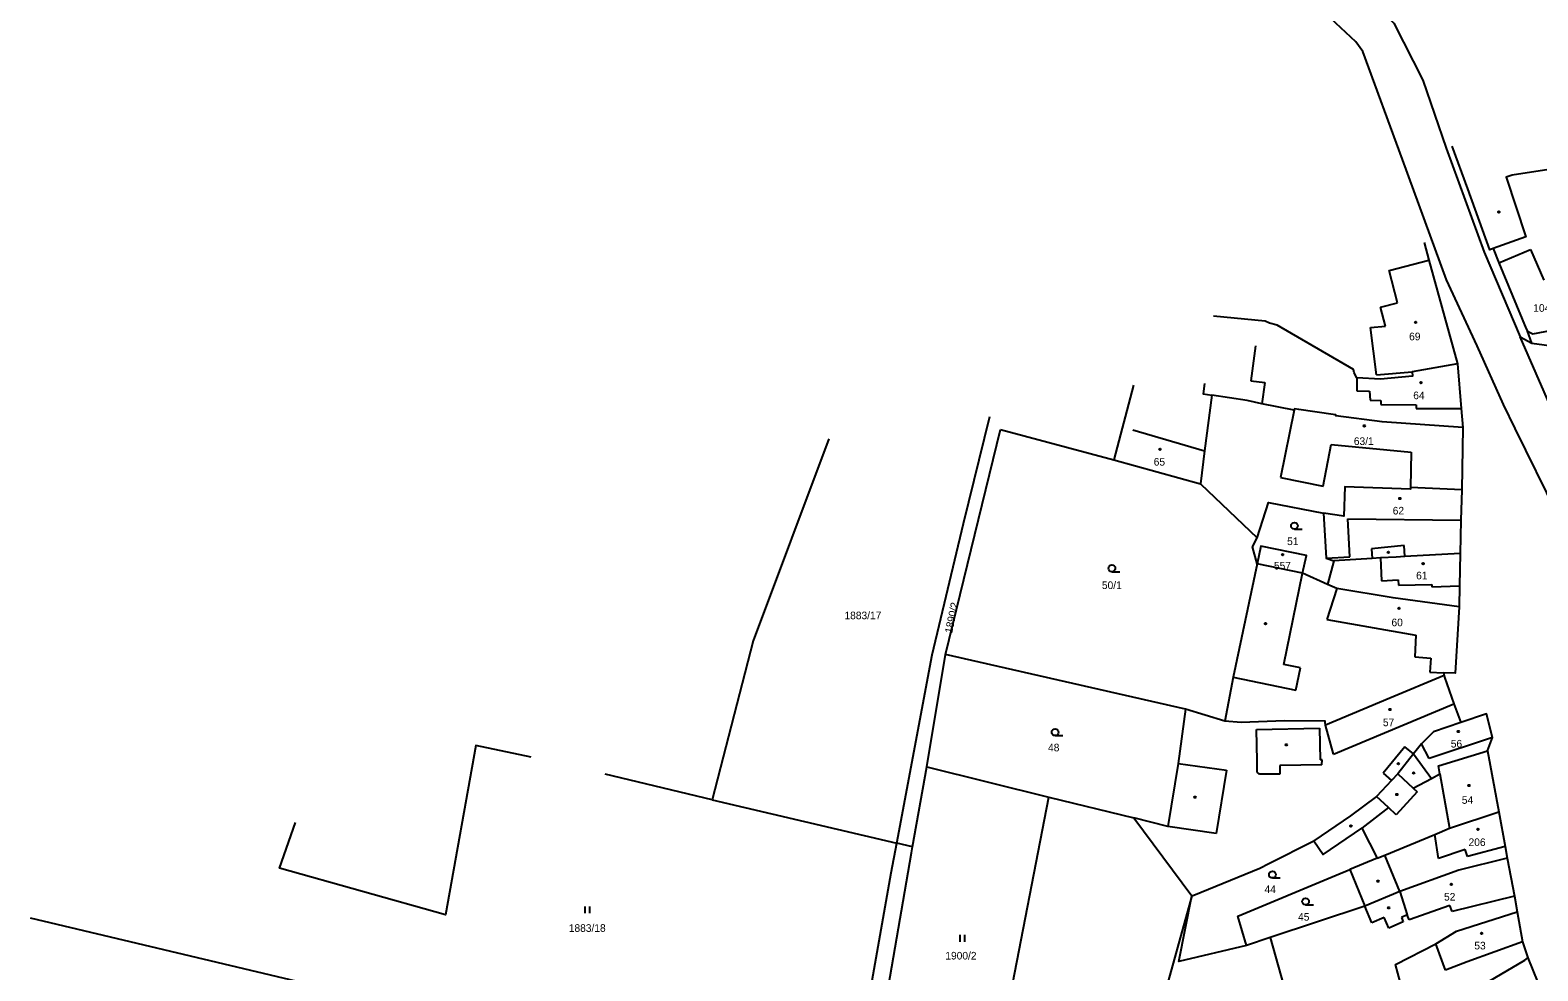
# Model space of a CAD drawing. Extents: x -794765 to -785424, y -1118958 to -1108731.
# Drawn here: x -788614.4 to -788278.3, y -1116509.6 to -1116299.9 of the extents above; entities that cross this region are included whole.
import ezdxf

# ---------------------------------------------------------------- set-up
doc = ezdxf.new("R2010")
doc.units = 0
for name, color, linetype in [('Level 66', 7, 'Continuous'), ('Level 75', 7, 'Continuous'), ('Level 76', 7, 'Continuous'), ('Level 77', 7, 'Continuous'), ('Level 79', 7, 'Continuous')]:
    doc.layers.add(name, color=color, linetype=linetype)

msp = doc.modelspace()

# ---------------------------------------------------------------- linework, layer by layer
at = {"layer": 'Level 66'}
for p, q in [((-788332.59, -1116411.16), (-788330.84, -1116411.16)), ((-788373.26, -1116420.62), (-788371.51, -1116420.62)), ((-788385.94, -1116457.19), (-788384.19, -1116457.19)), ((-788337.5, -1116488.93), (-788335.75, -1116488.93)), ((-788490.68, -1116496.79), (-788490.68, -1116495.29)), ((-788489.68, -1116496.79), (-788489.68, -1116495.29)), ((-788330.1, -1116494.93), (-788328.35, -1116494.93)), ((-788407.06, -1116503.13), (-788407.06, -1116501.63)), ((-788406.06, -1116503.13), (-788406.06, -1116501.63))]:
    msp.add_line(p, q, dxfattribs=at)
for centre in [(-788332.59, -1116410.41), (-788373.26, -1116419.87), (-788385.94, -1116456.44), (-788337.5, -1116488.18), (-788330.1, -1116494.18)]:
    msp.add_circle(centre, 0.75, dxfattribs=at)
at = {"layer": 'Level 75'}
for p, q in [((-788279.68, -1116369.68), (-788280.64, -1116367.02)), ((-788282.27, -1116368.25), (-788279.68, -1116369.68)), ((-788273.34, -1116388.69), (-788282.27, -1116368.25)), ((-788368.47, -1116379.05), (-788372.86, -1116395.67)), ((-788410.35, -1116439.11), (-788398.14, -1116388.94)), ((-788398.14, -1116388.94), (-788372.86, -1116395.67)), ((-788295.06, -1116388.44), (-788295.27, -1116402.38)), ((-788372.86, -1116395.67), (-788353.51, -1116401.01)), ((-788353.51, -1116401.01), (-788340.89, -1116413.11)), ((-788330.76, -1116420.96), (-788340.92, -1116418.9)), ((-788325.21, -1116423.46), (-788330.76, -1116420.96)), ((-788323.81, -1116418.19), (-788325.21, -1116423.46)), ((-788414.54, -1116464.14), (-788410.35, -1116439.11)), ((-788356.85, -1116451.26), (-788410.35, -1116439.11)), ((-788348.08, -1116453.93), (-788356.85, -1116451.26)), ((-788289.56, -1116460.58), (-788286.99, -1116474.21)), ((-788417.71, -1116481.98), (-788414.54, -1116464.14)), ((-788414.54, -1116464.14), (-788387.31, -1116470.88)), ((-788462.39, -1116471.52), (-788486.23, -1116465.77)), ((-788402.13, -1116547.05), (-788387.31, -1116470.88)), ((-788387.31, -1116470.88), (-788368.39, -1116475.54)), ((-788462.39, -1116471.52), (-788421.23, -1116481.16)), ((-788368.39, -1116475.54), (-788355.49, -1116492.94)), ((-788417.71, -1116481.98), (-788421.23, -1116481.16)), ((-788314.17, -1116484.54), (-788320.25, -1116487.03)), ((-788320.25, -1116487.03), (-788316.88, -1116495.2)), ((-788355.49, -1116492.94), (-788372.54, -1116554.44)), ((-788316.88, -1116495.2), (-788338.01, -1116502.23)), ((-788338.01, -1116502.23), (-788343.25, -1116503.97)), ((-788338.01, -1116502.23), (-788325.84, -1116545.35)), ((-788280.56, -1116506.71), (-788278.35, -1116512.25))]:
    msp.add_line(p, q, dxfattribs=at)
for points in [[(-788362.05, -1116261.04), (-788355.74, -1116266.13), (-788335.6, -1116278.55), (-788318.18, -1116290.98), (-788310.44, -1116298.27), (-788303.96, -1116311.03), (-788298.77, -1116326.17), (-788290.32, -1116349.37), (-788282.27, -1116368.25)], [(-788170.26, -1116598.58), (-788173.06, -1116593.82), (-788178.67, -1116584.28), (-788189.35, -1116571.03), (-788201.32, -1116556.56), (-788205.43, -1116550.12), (-788213.05, -1116535.35), (-788220.89, -1116518.34), (-788222.9, -1116517.41), (-788239.77, -1116479.02), (-788264.52, -1116427.02), (-788283.36, -1116388.67), (-788286.01, -1116383.37), (-788291.85, -1116370.26), (-788298.71, -1116355.56), (-788308.53, -1116328.7), (-788317.36, -1116304.62), (-788318.86, -1116302.45), (-788324.44, -1116297.25)], [(-788288.3, -1116348.55), (-788289.06, -1116348.82), (-788293.96, -1116335.28), (-788297.42, -1116325.73)], [(-788272.01, -1116330.34), (-788284.04, -1116332.23), (-788285.35, -1116332.67), (-788280.97, -1116345.92), (-788288.3, -1116348.55)], [(-788303.69, -1116347.2), (-788302.59, -1116351.13), (-788296.23, -1116374.27)], [(-788288.3, -1116348.55), (-788287.03, -1116351.72), (-788280.9, -1116366.49), (-788280.64, -1116367.02)], [(-788279.68, -1116369.68), (-788255.51, -1116372.91), (-788222.27, -1116376.2), (-788184.96, -1116374.64), (-788169.09, -1116371.97), (-788125.59, -1116364.93), (-788118.03, -1116366.65), (-788103.88, -1116370.26), (-788071.66, -1116376.73), (-788047.19, -1116381.42), (-788037.25, -1116382.67), (-788028.44, -1116382.62), (-788012.56, -1116381.23), (-787982.57, -1116375.12), (-787957.81, -1116369.21), (-787938.9, -1116364.93), (-787918.57, -1116359.78), (-787902.51, -1116353.37)], [(-788296.23, -1116374.27), (-788306.31, -1116376.03), (-788306.23, -1116377.05), (-788313.42, -1116377.68), (-788318.68, -1116377.37), (-788319.24, -1116376.3), (-788319.38, -1116375.51), (-788336.4, -1116365.67), (-788338.11, -1116365.19), (-788339.09, -1116364.79), (-788350.64, -1116363.64)], [(-788280.64, -1116367.02), (-788279.42, -1116367.61), (-788267.36, -1116365.28)], [(-788296.23, -1116374.27), (-788295.41, -1116384.24), (-788295.06, -1116388.44)], [(-788352.65, -1116378.69), (-788352.95, -1116380.95), (-788351, -1116381.24)], [(-788351, -1116381.24), (-788352.65, -1116393.65), (-788353.51, -1116401.01)], [(-788295.06, -1116388.44), (-788313.06, -1116387.22), (-788323.35, -1116385.88), (-788323.32, -1116385.63), (-788323.92, -1116385.54), (-788331.57, -1116384.48), (-788332.56, -1116384.34), (-788332.62, -1116384.64), (-788339.86, -1116383.2), (-788343.09, -1116382.43), (-788351, -1116381.24)], [(-788421.23, -1116481.16), (-788413.32, -1116439.14), (-788406.38, -1116409.89), (-788400.46, -1116386.05)], [(-788436.34, -1116390.99), (-788453.24, -1116436.02), (-788462.39, -1116471.52)], [(-788295.27, -1116402.38), (-788306.68, -1116401.87), (-788306.68, -1116402.23), (-788321.33, -1116401.68), (-788321.57, -1116408.22), (-788326.14, -1116407.58)], [(-788295.27, -1116402.38), (-788295.47, -1116409.17), (-788295.65, -1116416.54)], [(-788340.89, -1116413.11), (-788338.4, -1116405.19), (-788326.14, -1116407.58)], [(-788326.14, -1116407.58), (-788325.52, -1116417.59), (-788323.81, -1116418.19)], [(-788340.92, -1116418.9), (-788341.94, -1116415.05), (-788340.89, -1116413.11)], [(-788330.76, -1116420.96), (-788329.93, -1116417.02), (-788340.1, -1116414.93), (-788340.92, -1116418.9)], [(-788295.65, -1116416.54), (-788307.98, -1116417.25), (-788309.88, -1116417.36), (-788313.41, -1116417.57), (-788315.27, -1116417.68), (-788323.81, -1116418.19)], [(-788295.65, -1116416.54), (-788295.82, -1116423.81), (-788295.86, -1116428.45)], [(-788340.92, -1116418.9), (-788346.24, -1116444.12), (-788348.08, -1116453.93)], [(-788295.86, -1116428.45), (-788310.54, -1116426.43), (-788323.1, -1116424.41), (-788325.21, -1116423.46)], [(-788295.86, -1116428.45), (-788296.73, -1116443.28), (-788299.33, -1116443.15), (-788299.17, -1116443.74)], [(-788299.17, -1116443.74), (-788311.32, -1116448.82), (-788325.63, -1116454.87), (-788325.73, -1116454.15), (-788325.75, -1116453.97), (-788334.82, -1116453.91), (-788344.45, -1116454.29), (-788348.08, -1116453.93)], [(-788299.17, -1116443.74), (-788299.11, -1116444.14), (-788297.03, -1116450.12), (-788295.49, -1116454.27)], [(-788356.85, -1116451.26), (-788358.47, -1116463.4), (-788360.8, -1116477.42), (-788368.39, -1116475.54)], [(-788295.49, -1116454.27), (-788301.61, -1116456.36), (-788304.29, -1116458.99), (-788306.05, -1116461.23), (-788309.55, -1116465.7)], [(-788289.56, -1116460.58), (-788288.46, -1116457.62), (-788289.74, -1116452.32), (-788295.49, -1116454.27)], [(-788502.75, -1116462.02), (-788515.05, -1116459.36), (-788521.83, -1116497.13), (-788558.85, -1116486.73), (-788555.25, -1116476.56)], [(-788309.55, -1116465.7), (-788306.09, -1116468.91), (-788302.01, -1116466.71), (-788300.17, -1116465.72), (-788300.48, -1116463.95), (-788289.56, -1116460.58)], [(-788309.55, -1116465.7), (-788310.93, -1116467.17), (-788314.26, -1116470.73), (-788320.07, -1116475.09), (-788328.29, -1116480.68)], [(-788314.17, -1116484.54), (-788312.43, -1116483.83), (-788301.3, -1116479.26), (-788298.04, -1116477.8), (-788286.99, -1116474.21)], [(-788286.99, -1116474.21), (-788285.6, -1116481.93), (-788285.15, -1116484.49)], [(-788328.29, -1116480.68), (-788326.18, -1116483.71), (-788317.55, -1116477.81), (-788314.17, -1116484.54)], [(-788614.4, -1116497.78), (-788554.99, -1116511.96), (-788491.11, -1116525.14), (-788431.6, -1116539.59), (-788422.48, -1116487.78), (-788421.23, -1116481.16)], [(-788355.49, -1116492.94), (-788355, -1116492.75), (-788340.3, -1116486.72), (-788338.27, -1116485.7), (-788328.29, -1116480.68)], [(-788402.13, -1116547.05), (-788427.84, -1116540.63), (-788417.94, -1116483.29), (-788417.71, -1116481.98)], [(-788285.15, -1116484.49), (-788295.96, -1116487.15), (-788309.07, -1116491.92), (-788316.88, -1116495.2)], [(-788285.15, -1116484.49), (-788283.53, -1116492.98), (-788282.91, -1116496.51)], [(-788343.25, -1116503.97), (-788345.2, -1116497.43), (-788323.28, -1116488.3), (-788320.25, -1116487.03)], [(-788343.25, -1116503.97), (-788358.35, -1116507.58), (-788355.49, -1116492.94)], [(-788305.27, -1116523.5), (-788311.46, -1116516.37), (-788308.5, -1116514.03), (-788310.02, -1116508.25), (-788301.03, -1116503.62), (-788296.47, -1116500.79), (-788282.91, -1116496.51)], [(-788282.91, -1116496.51), (-788281.71, -1116503.19), (-788280.56, -1116506.71)], [(-788305.27, -1116523.5), (-788298.71, -1116518.45), (-788295.85, -1116515.9), (-788281.22, -1116507.22), (-788280.56, -1116506.71)]]:
    msp.add_lwpolyline(points, dxfattribs=at)
at = {"layer": 'Level 77'}
for p, q in [((-788287.03, -1116351.72), (-788279.93, -1116348.75)), ((-788279.93, -1116348.75), (-788276.98, -1116355.65)), ((-788311.46, -1116353.49), (-788302.59, -1116351.13)), ((-788309.6, -1116360.65), (-788311.46, -1116353.49)), ((-788313.43, -1116361.65), (-788309.6, -1116360.65)), ((-788312.32, -1116365.88), (-788313.43, -1116361.65)), ((-788315.6, -1116366.19), (-788312.32, -1116365.88)), ((-788314.27, -1116376.72), (-788315.6, -1116366.19)), ((-788341.26, -1116370.26), (-788342.31, -1116378.04)), ((-788314.27, -1116376.72), (-788306.31, -1116376.03)), ((-788342.31, -1116378.04), (-788339.18, -1116378.47)), ((-788339.18, -1116378.47), (-788339.86, -1116383.2)), ((-788318.68, -1116377.37), (-788318.66, -1116380.26)), ((-788318.66, -1116380.26), (-788315.85, -1116380.39)), ((-788315.85, -1116380.39), (-788315.73, -1116382.35)), ((-788315.73, -1116382.35), (-788313.3, -1116382.44)), ((-788313.3, -1116382.44), (-788313.35, -1116383.31)), ((-788313.35, -1116383.31), (-788305.43, -1116383.39)), ((-788305.43, -1116383.39), (-788305.45, -1116384.25)), ((-788332.62, -1116384.64), (-788335.66, -1116399.64)), ((-788305.45, -1116384.25), (-788295.41, -1116384.24)), ((-788368.58, -1116388.97), (-788352.65, -1116393.65)), ((-788326.2, -1116401.55), (-788324.36, -1116392.25)), ((-788324.36, -1116392.25), (-788306.53, -1116393.99)), ((-788306.53, -1116393.99), (-788306.68, -1116401.87)), ((-788335.66, -1116399.64), (-788326.2, -1116401.55)), ((-788320.21, -1116417.3), (-788320.65, -1116408.86)), ((-788320.65, -1116408.86), (-788295.47, -1116409.17)), ((-788325.52, -1116417.59), (-788320.21, -1116417.3)), ((-788308.12, -1116414.8), (-788315.4, -1116415.51)), ((-788315.4, -1116415.51), (-788315.27, -1116417.68)), ((-788313.41, -1116417.57), (-788313.17, -1116422.67)), ((-788307.98, -1116417.25), (-788308.12, -1116414.8)), ((-788334.94, -1116441.32), (-788330.76, -1116420.96)), ((-788313.17, -1116422.67), (-788309.48, -1116422.45)), ((-788309.48, -1116422.45), (-788309.36, -1116423.65)), ((-788309.36, -1116423.65), (-788301.98, -1116423.46)), ((-788301.98, -1116423.46), (-788301.96, -1116424.03)), ((-788301.96, -1116424.03), (-788295.82, -1116423.81)), ((-788323.1, -1116424.41), (-788325.34, -1116431.29)), ((-788325.34, -1116431.29), (-788305.54, -1116434.76)), ((-788305.54, -1116434.76), (-788305.73, -1116439.61)), ((-788305.73, -1116439.61), (-788302.17, -1116439.88)), ((-788302.17, -1116439.88), (-788302.4, -1116443)), ((-788346.24, -1116444.12), (-788332.29, -1116447.08)), ((-788331.26, -1116442.08), (-788334.94, -1116441.32)), ((-788332.29, -1116447.08), (-788331.26, -1116442.08)), ((-788302.4, -1116443), (-788299.33, -1116443.15)), ((-788323.88, -1116461.34), (-788297.03, -1116450.12)), ((-788341.03, -1116455.79), (-788327, -1116455.55)), ((-788340.91, -1116462.83), (-788341.03, -1116455.79)), ((-788327, -1116455.55), (-788326.88, -1116462.58)), ((-788323.88, -1116461.34), (-788325.63, -1116454.87)), ((-788288.46, -1116457.62), (-788302.54, -1116462.25)), ((-788307.97, -1116459.7), (-788312.83, -1116465.57)), ((-788306.05, -1116461.23), (-788307.97, -1116459.7)), ((-788306.05, -1116461.23), (-788302.01, -1116466.71)), ((-788302.54, -1116462.25), (-788304.29, -1116458.99)), ((-788358.47, -1116463.4), (-788347.76, -1116464.85)), ((-788340.89, -1116465.33), (-788340.91, -1116462.83)), ((-788326.44, -1116463.68), (-788335.84, -1116463.84)), ((-788335.84, -1116463.84), (-788335.83, -1116465.75)), ((-788326.42, -1116462.55), (-788326.88, -1116462.58)), ((-788326.44, -1116463.68), (-788326.42, -1116462.55)), ((-788347.76, -1116464.85), (-788350.04, -1116478.99)), ((-788340.38, -1116465.8), (-788340.89, -1116465.33)), ((-788335.83, -1116465.75), (-788340.38, -1116465.8)), ((-788312.83, -1116465.57), (-788310.93, -1116467.17)), ((-788300.17, -1116465.72), (-788298.04, -1116477.8)), ((-788311.62, -1116473.22), (-788314.26, -1116470.73)), ((-788305.21, -1116469.72), (-788309.93, -1116474.82)), ((-788306.09, -1116468.91), (-788305.21, -1116469.72)), ((-788311.62, -1116473.22), (-788317.55, -1116477.81)), ((-788309.93, -1116474.82), (-788311.62, -1116473.22)), ((-788350.04, -1116478.99), (-788360.8, -1116477.42)), ((-788300.44, -1116484.57), (-788301.3, -1116479.26)), ((-788309.07, -1116491.92), (-788312.43, -1116483.83)), ((-788294.56, -1116482.56), (-788300.44, -1116484.57)), ((-788294.02, -1116484.13), (-788294.56, -1116482.56)), ((-788285.6, -1116481.93), (-788294.02, -1116484.13)), ((-788309.07, -1116491.92), (-788307.44, -1116497.18)), ((-788283.53, -1116492.98), (-788297.46, -1116496.43)), ((-788315.34, -1116498.92), (-788316.88, -1116495.2)), ((-788312.57, -1116497.73), (-788315.34, -1116498.92)), ((-788311.54, -1116500.12), (-788312.57, -1116497.73)), ((-788307.44, -1116497.18), (-788308.74, -1116497.74)), ((-788308.74, -1116497.74), (-788308.31, -1116498.73)), ((-788306.98, -1116498.25), (-788307.44, -1116497.18)), ((-788297.93, -1116495.09), (-788306.98, -1116498.25)), ((-788297.46, -1116496.43), (-788297.93, -1116495.09)), ((-788308.31, -1116498.73), (-788311.54, -1116500.12)), ((-788298.94, -1116509.5), (-788301.03, -1116503.62)), ((-788281.71, -1116503.19), (-788294.09, -1116507.59)), ((-788294.09, -1116507.59), (-788298.94, -1116509.5))]:
    msp.add_line(p, q, dxfattribs=at)
at = {"layer": 'Level 79'}
for centre in [(-788287.03, -1116340.41), (-788305.55, -1116365.01), (-788304.38, -1116378.49), (-788317.01, -1116388.11), (-788362.54, -1116393.35), (-788309.09, -1116404.31), (-788335.2, -1116416.85), (-788311.65, -1116416.29), (-788303.9, -1116418.84), (-788309.27, -1116428.78), (-788339.03, -1116432.2), (-788311.27, -1116451.36), (-788296.03, -1116456.26), (-788334.41, -1116459.23), (-788309.42, -1116463.43), (-788305.99, -1116465.51), (-788354.75, -1116470.9), (-788309.76, -1116470.32), (-788293.69, -1116468.31), (-788320, -1116477.34), (-788291.67, -1116478.1), (-788313.97, -1116489.64), (-788297.62, -1116490.33), (-788311.56, -1116495.58), (-788290.85, -1116501.27)]:
    msp.add_circle(centre, 0.175, dxfattribs=at)

# ---------------------------------------------------------------- texts
at = {"layer": 'Level 76'}
for s, p in [('104', (-788279.35, -1116362.67)), ('69', (-788307.02, -1116369.02)), ('64', (-788306.1, -1116382.16)), ('63/1', (-788319.34, -1116392.37)), ('65', (-788363.95, -1116396.97)), ('62', (-788310.68, -1116407.87)), ('51', (-788334.21, -1116414.69)), ('557', (-788337.15, -1116420.13)), ('61', (-788305.46, -1116422.33)), ('50/1', (-788375.5, -1116424.49)), ('1883/17', (-788432.88, -1116431.23)), ('60', (-788310.95, -1116432.79)), ('57', (-788312.86, -1116455.08)), ('48', (-788387.5, -1116460.69)), ('56', (-788297.73, -1116459.84)), ('54', (-788295.27, -1116472.39)), ('206', (-788293.77, -1116481.8)), ('44', (-788339.24, -1116492.28)), ('52', (-788299.24, -1116493.97)), ('45', (-788331.77, -1116498.44)), ('1883/18', (-788494.33, -1116500.94)), ('53', (-788292.48, -1116504.86)), ('1900/2', (-788410.4, -1116507.11))]:
    msp.add_text(s, height=1.7, dxfattribs=at).set_placement(p)
msp.add_text('1890/2', height=1.7, rotation=78, dxfattribs=at).set_placement((-788408.89, -1116434.47))

doc.saveas('drawing.dxf')
